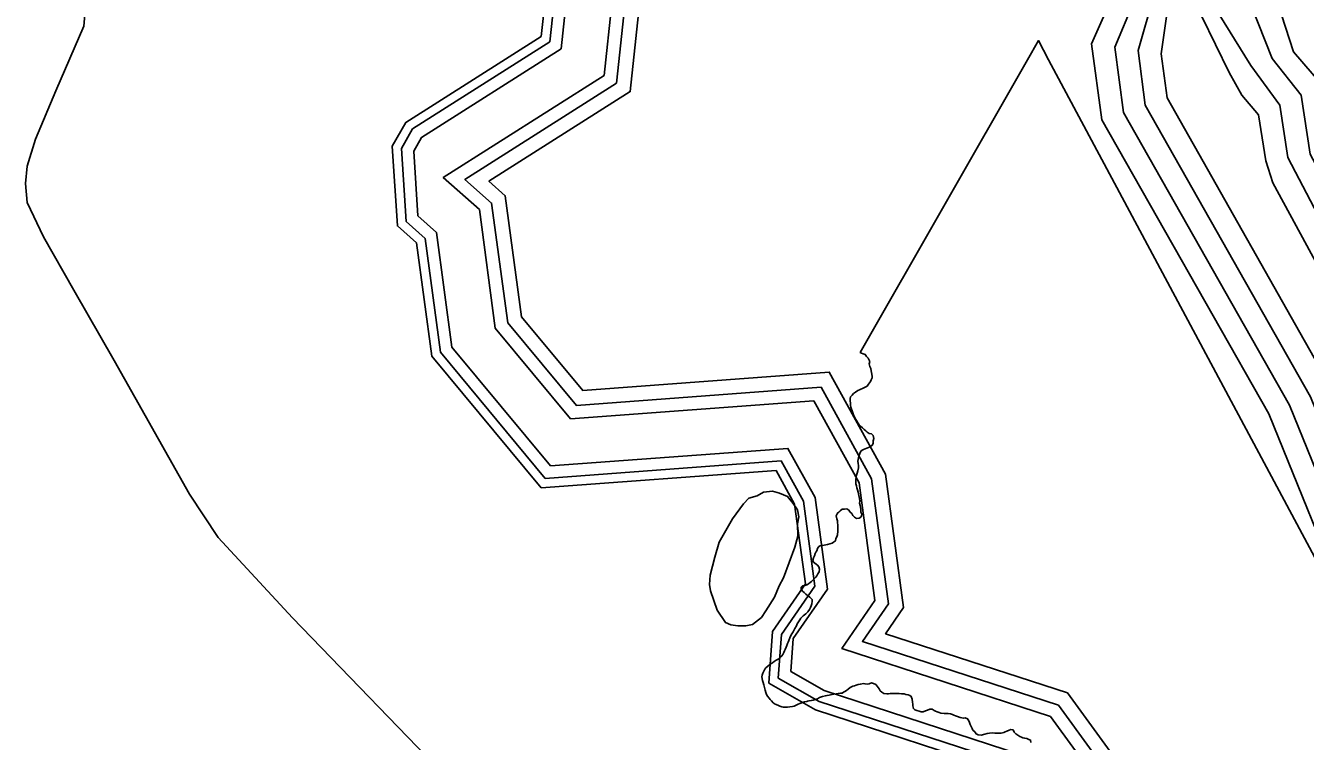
# Model space of a CAD drawing. Extents: x 2260773 to 2342389, y 552869 to 618546.
# Drawn here: x 2290117 to 2292385, y 596292 to 597561 of the extents above; entities that cross this region are included whole.
import ezdxf

# ---------------------------------------------------------------- set-up
doc = ezdxf.new("R2010")
doc.units = 0
for name, color, linetype in [('Exist Boundary Political City Limit New', 7, 'Continuous'), ('Exist Hydrographic Buffer Line', 7, 'Continuous'), ('Exist Hydrographic Lake Shore', 7, 'Continuous'), ('Exist Hydrographic Misc Water Feature', 7, 'Continuous'), ('Exist Hydrographic River Shore', 7, 'Continuous'), ('Exist Road Non-System Type 51', 7, 'Continuous'), ('Map Preparation Boundary City Limit Buffer Line', 7, 'Continuous')]:
    doc.layers.add(name, color=color, linetype=linetype)

msp = doc.modelspace()

# ---------------------------------------------------------------- linework, layer by layer
at = {"layer": 'Exist Boundary Political City Limit New'}
for points in [[(2292500, 596433.8), (2291929.8, 597500), (2291911.8, 597534.4), (2291892.2, 597500), (2291596, 596981.6), (2291598.5, 596980.3), (2291601.2, 596979.2), (2291605, 596977.9), (2291607.2, 596974.3), (2291610.2, 596971.4), (2291612.8, 596965.6), (2291611.8, 596961.2), (2291613.2, 596956.6), (2291614.5, 596953.3), (2291615.5, 596949.1), (2291616.2, 596946.1), (2291616.8, 596942.9), (2291617.2, 596939.2), (2291617.2, 596936.4), (2291615.5, 596932.9), (2291614, 596930.2), (2291612.5, 596927.9), (2291610.8, 596925.4), (2291608, 596921.6), (2291604.5, 596919.8), (2291599.8, 596917.8), (2291597, 596916.5), (2291594.5, 596915.2), (2291591.8, 596913.9), (2291587.5, 596911.1), (2291584.2, 596909.1), (2291581.8, 596906.2), (2291578.8, 596902.7), (2291578.2, 596899.8), (2291578.2, 596895.8), (2291578.5, 596891.8), (2291579, 596887.9), (2291579.2, 596884.8), (2291580.5, 596881.1), (2291581.5, 596878.2), (2291582.8, 596874.5), (2291584.2, 596870.8), (2291585.2, 596867.9), (2291586.8, 596865.4), (2291588.2, 596862.8), (2291589.8, 596860.2), (2291591, 596858.3), (2291592, 596856.9), (2291594.2, 596853.5), (2291596.5, 596851.2), (2291599.8, 596847.9), (2291602.8, 596845.2), (2291605.8, 596842.6), (2291608.2, 596840.6), (2291612, 596837.8), (2291616.2, 596837.2), (2291618.8, 596834.2), (2291620.2, 596829.2), (2291619.2, 596825.1), (2291619.2, 596820.4), (2291617.2, 596817.1), (2291613.5, 596814.6), (2291610.5, 596813.1), (2291607.8, 596812.1), (2291605, 596810.9), (2291602, 596809.6), (2291599.5, 596808.2), (2291597.2, 596806.6), (2291595.2, 596802.3), (2291593.8, 596798.3), (2291592.8, 596794.6), (2291591.8, 596789.2), (2291592.5, 596785), (2291593.2, 596781.2), (2291592.8, 596777.4), (2291592, 596771.9), (2291590.5, 596767.8), (2291589.2, 596764.3), (2291589, 596760.4), (2291588.2, 596756.5), (2291588, 596752.4), (2291588.2, 596748.9), (2291589.2, 596745.2), (2291590.2, 596741.4), (2291591, 596738.4), (2291592.2, 596733.8), (2291593, 596730.8), (2291593.8, 596727.9), (2291595, 596722.8), (2291595.2, 596718), (2291595, 596714.4), (2291595.8, 596710.5), (2291596.2, 596706.6), (2291596.8, 596703.3), (2291597, 596698.8), (2291598.8, 596694.9)], [(2291598.8, 596694.9), (2291598.5, 596692), (2291596.8, 596689.4), (2291594, 596687.9), (2291589.2, 596687.6), (2291586, 596689.7), (2291583, 596692.5), (2291581, 596696.2), (2291578.2, 596698.6), (2291576, 596702.2), (2291572.5, 596704.2), (2291568.2, 596703.8), (2291564.2, 596703.6), (2291560.2, 596700.9), (2291558, 596698.8), (2291555.8, 596696.8), (2291553.5, 596692.1), (2291554.5, 596686.6), (2291555.5, 596683.3), (2291556, 596680.4), (2291556.5, 596675.6), (2291556.2, 596672.7), (2291556.2, 596664.6), (2291556, 596658.4), (2291554.8, 596654.9), (2291553, 596651.6), (2291552, 596647.6), (2291548.8, 596645.4), (2291546.5, 596643.6), (2291542, 596642.4), (2291538, 596641.4), (2291535.2, 596640.8), (2291532.2, 596640.2), (2291529, 596639.6), (2291525.2, 596639.1), (2291522.8, 596637.4), (2291520.5, 596634.1), (2291519.2, 596630.1), (2291517.5, 596627.8), (2291516.2, 596625.1), (2291514.8, 596621.4), (2291513.2, 596617.8), (2291511.8, 596613.2), (2291513, 596610.1), (2291515.5, 596608.1), (2291517.8, 596606.2), (2291520.2, 596604.5), (2291522.8, 596601.4), (2291524, 596597.6), (2291523, 596592.7), (2291521, 596589.2), (2291519, 596585.8), (2291517.5, 596583.2), (2291515.2, 596580.8), (2291512.5, 596578.4), (2291509.5, 596575.8), (2291507.2, 596573.9), (2291504.2, 596571.8), (2291502.5, 596570.6), (2291501.5, 596570), (2291498, 596568.5), (2291493.8, 596568.2), (2291491.2, 596565.4), (2291491.5, 596562.1), (2291494, 596558.6), (2291496.8, 596556), (2291499.5, 596553.5), (2291502.5, 596551.1), (2291506.8, 596547.8), (2291509, 596545.8), (2291511, 596543.7), (2291511, 596540.6), (2291510, 596536.1), (2291509.2, 596532.6), (2291508, 596529.3), (2291506, 596525.8), (2291503, 596521.8), (2291502.5, 596521.1), (2291499.8, 596518.4), (2291497.2, 596516.6), (2291494.8, 596514.8), (2291492.8, 596512.6), (2291490.8, 596510.5), (2291488.8, 596508), (2291486.5, 596503.9), (2291484.5, 596500.4), (2291482.8, 596496.8), (2291480.2, 596492.2), (2291479, 596489.8), (2291477, 596486.2), (2291475, 596482.8), (2291473.2, 596479.9), (2291471.2, 596476.1), (2291469.2, 596471.2), (2291468.2, 596468.4), (2291467.2, 596465.6), (2291466, 596462), (2291465, 596459.4), (2291463.2, 596455.4)], [(2291459, 596446.4), (2291457.2, 596443.9), (2291453.8, 596440.8), (2291450.5, 596438.2), (2291447.2, 596436.1), (2291443.8, 596433.8), (2291440.5, 596431.8), (2291438.2, 596430.2), (2291435.8, 596428.4), (2291432.5, 596425.9), (2291429, 596422.8), (2291427.2, 596420.2), (2291425.2, 596416.6), (2291423.2, 596413.3), (2291422, 596409.6), (2291421.5, 596406.5), (2291423, 596400.2), (2291424.2, 596396.5), (2291425, 596392.6), (2291426.2, 596387.5), (2291427.5, 596382.9), (2291428.8, 596379.1), (2291430.2, 596375.3), (2291431.5, 596372.6), (2291434.5, 596368.8), (2291436.2, 596366.5), (2291438.5, 596364.2), (2291442, 596360.6), (2291445.5, 596358.4), (2291449.8, 596356.5), (2291453.5, 596354.9), (2291456.8, 596353.7), (2291460, 596352.8), (2291463, 596352.7), (2291467, 596353), (2291471, 596353.6), (2291475.8, 596354.2), (2291478.8, 596354.9), (2291482.5, 596356.5), (2291486.2, 596358.1), (2291489.2, 596359.5), (2291494, 596361.4), (2291497.5, 596362.5), (2291501.2, 596363.2), (2291502.5, 596363.4), (2291505.2, 596363.9), (2291509.2, 596364.7), (2291512.5, 596365.4), (2291516.8, 596366.8), (2291520.5, 596368), (2291524, 596369.8), (2291529.2, 596372.1), (2291534.2, 596373.2), (2291537.2, 596373.8), (2291541.2, 596374.5), (2291545.8, 596375.2), (2291549.2, 596375.8), (2291553.2, 596376.4), (2291557, 596376.9), (2291561, 596377.5), (2291564, 596378), (2291566.5, 596379.4), (2291569, 596381), (2291571.5, 596382.6), (2291574.8, 596385.1), (2291578, 596387.7), (2291583, 596390), (2291586, 596391), (2291588.8, 596391.9), (2291592.2, 596393.1), (2291596.2, 596393.9), (2291601.5, 596394.6), (2291604.5, 596394), (2291608, 596393.9), (2291612, 596394.2), (2291616, 596395.8), (2291619.8, 596394.9), (2291623.5, 596393.1), (2291626, 596390.2), (2291629.5, 596385.2), (2291631.5, 596381.9), (2291634.2, 596379.5), (2291637.8, 596377.3), (2291643.2, 596376.7), (2291646.2, 596376.8), (2291649.2, 596376.9), (2291653.2, 596377), (2291656.2, 596377.1), (2291659.2, 596377), (2291662.2, 596377), (2291665.2, 596376.9), (2291669.2, 596376.7), (2291674, 596376.3), (2291677, 596375.1), (2291681, 596374.8), (2291684, 596373.8), (2291686.2, 596372.1), (2291688.2, 596367), (2291688.8, 596361.6), (2291689, 596358.4)], [(2291463.2, 596455.4), (2291462, 596452.7), (2291460.8, 596449.9), (2291459, 596446.4)], [(2291689, 596358.4), (2291689.2, 596355.2), (2291690.2, 596350.4), (2291692.8, 596348.2), (2291696.2, 596346.9), (2291700.2, 596345.8), (2291704.2, 596344.9), (2291707.5, 596344.7), (2291711.5, 596346.2), (2291715.2, 596347.8), (2291719.2, 596349.5), (2291723.5, 596349.6), (2291727, 596347.2), (2291729.5, 596345.9), (2291732.2, 596344.6), (2291736, 596343.4), (2291739, 596342.4), (2291744.5, 596342), (2291747.8, 596341.9), (2291751.8, 596341.8), (2291756, 596341.3), (2291759.2, 596339.9), (2291761.8, 596338.8), (2291764.8, 596337.4), (2291768.5, 596336.3), (2291773, 596334.9), (2291776, 596334.1), (2291778.8, 596333.2), (2291782, 596333.8), (2291786.2, 596332.4), (2291788.5, 596328.9), (2291789.5, 596326), (2291791, 596322.3), (2291792.5, 596318.6), (2291794.2, 596314.9), (2291795.5, 596312.2), (2291799, 596309.3), (2291801.5, 596305.5), (2291805, 596303.8), (2291810.5, 596303.5), (2291816.5, 596304.9), (2291820.8, 596306), (2291825.2, 596307.1), (2291829.5, 596307.5), (2291834.5, 596307.1), (2291838.5, 596306.9), (2291842, 596306.8), (2291845.5, 596306.8), (2291850.2, 596308.2), (2291853, 596309.2), (2291856, 596310.3), (2291860, 596311.9), (2291863, 596313.1), (2291866.8, 596312.8), (2291868.8, 596308.8), (2291871.8, 596305.9), (2291875.2, 596303.2), (2291879, 596301.1), (2291881.5, 596299.6), (2291884.2, 596298.5), (2291887.2, 596298.1), (2291891.2, 596297.3), (2291894.8, 596295.6), (2291897.8, 596294.6), (2291898.5, 596290.1)]]:
    msp.add_lwpolyline(points, dxfattribs=at)
at = {"layer": 'Exist Hydrographic Buffer Line'}
for points in [[(2292186, 595019.3), (2292321.4, 595204.5), (2292305.2, 595422.7), (2292185, 595556.3), (2292196.3, 595868.6), (2292172, 596047.4), (2291947.2, 596356.2), (2291600, 596469.4), (2291646.1, 596536.2), (2291616.2, 596757.9), (2291526.6, 596920), (2291093, 596887.8), (2290971.3, 597034.1), (2290942.8, 597246.4), (2290895.5, 597288.4), (2291164.1, 597459.1), (2291193.4, 597735), (2291059.2, 597903.3), (2290949.1, 597996.6), (2291025.8, 598231), (2290961.3, 598275.7)], [(2292095.9, 594696.1), (2292164.5, 595028.8), (2292297.8, 595211.3), (2292282.7, 595413.1), (2292161.6, 595547.8), (2292173.2, 595867.4), (2292150, 596038.5), (2291932.9, 596336.6), (2291563.5, 596457.1), (2291622, 596541.9), (2291593.9, 596750.5), (2291513.5, 596895.9), (2291082.9, 596863.9), (2290949.3, 597024.5), (2290921.1, 597234.9), (2290857.3, 597291.5), (2291142.4, 597472.6), (2291169.5, 597728), (2291042.6, 597887.1), (2290922.4, 597989), (2290998.5, 598221.8), (2290948.1, 598256.8)], [(2292577.4, 596441.3), (2292499.5, 596536.3), (2292356.8, 596887.9), (2292062.3, 597406.7), (2292047.2, 597522.6), (2292147.9, 597764.2), (2292213.1, 597787.9), (2292325.8, 597502.3), (2292377.1, 597437.4), (2292393.3, 597333.3), (2292553.9, 597031), (2292553.9, 596982.1), (2292715.6, 596681.8), (2292723.8, 596566.4), (2292632.8, 596466.2), (2292577.4, 596441.3)], [(2292608.8, 596499.3), (2292534.4, 596557), (2292393.9, 596903), (2292101.1, 597419.7), (2292088.2, 597516.8), (2292146.4, 597719.6), (2292287.9, 597490), (2292339.4, 597420.1), (2292353.9, 597327.1), (2292513.9, 597021), (2292515.1, 596968.2), (2292676.3, 596670.1), (2292682.6, 596580.6), (2292608.8, 596499.3)], [(2291997.5, 594723.9), (2292069, 595071.1), (2292193.3, 595241.1), (2292183.6, 595370.8), (2292058.2, 595510.3), (2292070.9, 595862.4), (2292052.4, 595999.3), (2291869.9, 596249.9), (2291523.5, 596362.8), (2291450.7, 596404.6), (2291456.6, 596481.8), (2291515.7, 596567.4), (2291495.4, 596717.9), (2291455.9, 596789.4), (2291038, 596758.3), (2290852.1, 596981.9), (2290825.1, 597183.7), (2290791.5, 597213.5), (2290783.2, 597343.3), (2290802.9, 597377.7), (2291046.2, 597532.3), (2291063.7, 597697.2)], [(2292018.1, 594718.1), (2292089, 595062.3), (2292215.1, 595234.9), (2292204.3, 595379.6), (2292079.8, 595518.1), (2292092.3, 595863.4), (2292072.7, 596007.5), (2291883.1, 596268), (2291532.2, 596382.4), (2291473, 596416.3), (2291477.4, 596474.4), (2291537.9, 596562.1), (2291516, 596724.8), (2291467.9, 596811.6), (2291047.4, 596780.4), (2290872.4, 596990.8), (2290845.1, 597194.4), (2290812.2, 597223.6), (2290804.9, 597338.3), (2290818.7, 597362.6), (2291066.3, 597519.8), (2291085.8, 597703.6)], [(2292596.1, 596544.7), (2292569, 596577.7), (2292431, 596917.9), (2292139.6, 597432.7), (2292129.4, 597510.9), (2292152.8, 597676.6), (2292249.8, 597477.6), (2292271.9, 597437.6), (2292301.6, 597402.8), (2292314.4, 597321), (2292327.3, 597282.5), (2292473.9, 597010.8), (2292475.5, 596961.3), (2292637.1, 596658.4), (2292641.6, 596594.9), (2292596.1, 596544.7)]]:
    msp.add_lwpolyline(points, dxfattribs=at)
at = {"layer": 'Exist Hydrographic Lake Shore'}
for points in [[(2292173.7, 597794.8), (2292119.8, 597785.4), (2292006, 597528.6), (2292023.8, 597393.7), (2292319.9, 596872.8), (2292464.9, 596515.7), (2292566, 596392.3), (2292656.8, 596433.1), (2292741.7, 596526.6)], [(2292741.7, 596526.6), (2292764.9, 596552.3), (2292754.8, 596693.5), (2292593.8, 596982.1), (2292593.8, 597041.1), (2292432.9, 597339.5), (2292414.8, 597454.7), (2292363.8, 597514.7), (2292277.9, 597778.9), (2292219.8, 597802.9), (2292173.7, 597794.8)]]:
    msp.add_lwpolyline(points, dxfattribs=at)
at = {"layer": 'Exist Hydrographic Misc Water Feature'}
msp.add_lwpolyline([(2291460.3, 596582), (2291480, 596636.3), (2291485.3, 596656.1), (2291485.1, 596678), (2291487.2, 596690.3), (2291484.9, 596702.4), (2291477.1, 596714.1), (2291467.3, 596726.1), (2291452.9, 596732), (2291440.8, 596735.8), (2291424.8, 596733.8), (2291413.2, 596727.4), (2291398.8, 596723.5), (2291389, 596713.2), (2291369.5, 596687), (2291345.9, 596645.1), (2291338.1, 596618.7), (2291330.1, 596586.6), (2291328.7, 596570.6), (2291330.7, 596558.9), (2291342.8, 596525.1), (2291357, 596503.1), (2291367, 596499.1), (2291379.1, 596497.3), (2291393.1, 596497.2), (2291405.4, 596499.4), (2291420.9, 596511.7), (2291428.9, 596523.9), (2291444.3, 596547.9), (2291452.3, 596567.8), (2291460.3, 596582)], dxfattribs=at)
at = {"layer": 'Exist Hydrographic River Shore'}
for points in [[(2292210.1, 595008.6), (2292347.8, 595197), (2292330.2, 595433.3), (2292211.1, 595565.8), (2292222.1, 595869.8), (2292196.7, 596057.3), (2291963.1, 596378.1), (2291640.8, 596483.2), (2291672.9, 596529.7), (2291641, 596766.1), (2291541.1, 596946.9), (2291104.3, 596914.4), (2290995.8, 597044.9), (2290967.1, 597259.3), (2290938.1, 597285), (2291188.4, 597444.1), (2291220.2, 597742.8), (2291077.8, 597921.3), (2290979, 598005), (2291056.2, 598241.2), (2290975.9, 598296.9)], [(2291982, 594728.3), (2292053.9, 595077.8), (2292176.8, 595245.8), (2292167.9, 595364.1), (2292041.8, 595504.4), (2292054.8, 595861.6), (2292036.9, 595993.1), (2291860, 596236.1), (2291516.9, 596348), (2291433.9, 596395.6), (2291440.8, 596487.3), (2291498.9, 596571.4), (2291479.8, 596712.8), (2291446.8, 596772.5), (2291030.9, 596741.6), (2290836.7, 596975.1), (2290809.9, 597175.6), (2290775.8, 597205.8), (2290766.8, 597347.1), (2290790.8, 597389.2), (2291030.9, 597541.8), (2291046.9, 597692.3)]]:
    msp.add_lwpolyline(points, dxfattribs=at)
at = {"layer": 'Exist Road Non-System Type 51'}
msp.add_lwpolyline([(2291082.8, 595921.8), (2291021.3, 595981.4), (2290993.7, 596017.7), (2290963.2, 596056.9), (2290947.3, 596101.9), (2290916.8, 596160), (2290879.1, 596212.2), (2290590.2, 596511.4), (2290458.2, 596653.7), (2290407.4, 596730.7), (2290273.9, 596967.4), (2290202.7, 597092.2), (2290149, 597186.6), (2290120, 597247.6), (2290117.1, 597281), (2290120, 597311.5), (2290134.5, 597359.4), (2290170.8, 597445.1), (2290220.2, 597559.8), (2290227.4, 597642.6), (2290222.2, 597736.8), (2290211.5, 597840.1)], dxfattribs=at)
at = {"layer": 'Map Preparation Boundary City Limit Buffer Line'}
for points in [[(2292500, 596433.8), (2291929.8, 597500), (2291911.8, 597534.4), (2291892.2, 597500), (2291596, 596981.6), (2291598.5, 596980.3), (2291601.2, 596979.2), (2291605, 596977.9), (2291607.2, 596974.3), (2291610.2, 596971.4), (2291612.8, 596965.6), (2291611.8, 596961.2), (2291613.2, 596956.6), (2291614.5, 596953.3), (2291615.5, 596949.1), (2291616.2, 596946.1), (2291616.8, 596942.9), (2291617.2, 596939.2), (2291617.2, 596936.4), (2291615.5, 596932.9), (2291614, 596930.2), (2291612.5, 596927.9), (2291610.8, 596925.4), (2291608, 596921.6), (2291604.5, 596919.8), (2291599.8, 596917.8), (2291597, 596916.5), (2291594.5, 596915.2), (2291591.8, 596913.9), (2291587.5, 596911.1), (2291584.2, 596909.1), (2291581.8, 596906.2), (2291578.8, 596902.7), (2291578.2, 596899.8), (2291578.2, 596895.8), (2291578.5, 596891.8), (2291579, 596887.9), (2291579.2, 596884.8), (2291580.5, 596881.1), (2291581.5, 596878.2), (2291582.8, 596874.5), (2291584.2, 596870.8), (2291585.2, 596867.9), (2291586.8, 596865.4), (2291588.2, 596862.8), (2291589.8, 596860.2), (2291591, 596858.3), (2291592, 596856.9), (2291594.2, 596853.5), (2291596.5, 596851.2), (2291599.8, 596847.9), (2291602.8, 596845.2), (2291605.8, 596842.6), (2291608.2, 596840.6), (2291612, 596837.8), (2291616.2, 596837.2), (2291618.8, 596834.2), (2291620.2, 596829.2), (2291619.2, 596825.1), (2291619.2, 596820.4), (2291617.2, 596817.1), (2291613.5, 596814.6), (2291610.5, 596813.1), (2291607.8, 596812.1), (2291605, 596810.9), (2291602, 596809.6), (2291599.5, 596808.2), (2291597.2, 596806.6), (2291595.2, 596802.3), (2291593.8, 596798.3), (2291592.8, 596794.6), (2291591.8, 596789.2), (2291592.5, 596785), (2291593.2, 596781.2), (2291592.8, 596777.4), (2291592, 596771.9), (2291590.5, 596767.8), (2291589.2, 596764.3), (2291589, 596760.4), (2291588.2, 596756.5), (2291588, 596752.4), (2291588.2, 596748.9), (2291589.2, 596745.2), (2291590.2, 596741.4), (2291591, 596738.4), (2291592.2, 596733.8), (2291593, 596730.8), (2291593.8, 596727.9), (2291595, 596722.8), (2291595.2, 596718), (2291595, 596714.4), (2291595.8, 596710.5), (2291596.2, 596706.6), (2291596.8, 596703.3), (2291597, 596698.8), (2291598.8, 596694.9)], [(2291598.8, 596694.9), (2291598.5, 596692), (2291596.8, 596689.4), (2291594, 596687.9), (2291589.2, 596687.6), (2291586, 596689.7), (2291583, 596692.5), (2291581, 596696.2), (2291578.2, 596698.6), (2291576, 596702.2), (2291572.5, 596704.2), (2291568.2, 596703.8), (2291564.2, 596703.6), (2291560.2, 596700.9), (2291558, 596698.8), (2291555.8, 596696.8), (2291553.5, 596692.1), (2291554.5, 596686.6), (2291555.5, 596683.3), (2291556, 596680.4), (2291556.5, 596675.6), (2291556.2, 596672.7), (2291556.2, 596664.6), (2291556, 596658.4), (2291554.8, 596654.9), (2291553, 596651.6), (2291552, 596647.6), (2291548.8, 596645.4), (2291546.5, 596643.6), (2291542, 596642.4), (2291538, 596641.4), (2291535.2, 596640.8), (2291532.2, 596640.2), (2291529, 596639.6), (2291525.2, 596639.1), (2291522.8, 596637.4), (2291520.5, 596634.1), (2291519.2, 596630.1), (2291517.5, 596627.8), (2291516.2, 596625.1), (2291514.8, 596621.4), (2291513.2, 596617.8), (2291511.8, 596613.2), (2291513, 596610.1), (2291515.5, 596608.1), (2291517.8, 596606.2), (2291520.2, 596604.5), (2291522.8, 596601.4), (2291524, 596597.6), (2291523, 596592.7), (2291521, 596589.2), (2291519, 596585.8), (2291517.5, 596583.2), (2291515.2, 596580.8), (2291512.5, 596578.4), (2291509.5, 596575.8), (2291507.2, 596573.9), (2291504.2, 596571.8), (2291502.5, 596570.6), (2291501.5, 596570), (2291498, 596568.5), (2291493.8, 596568.2), (2291491.2, 596565.4), (2291491.5, 596562.1), (2291494, 596558.6), (2291496.8, 596556), (2291499.5, 596553.5), (2291502.5, 596551.1), (2291506.8, 596547.8), (2291509, 596545.8), (2291511, 596543.7), (2291511, 596540.6), (2291510, 596536.1), (2291509.2, 596532.6), (2291508, 596529.3), (2291506, 596525.8), (2291503, 596521.8), (2291502.5, 596521.1), (2291499.8, 596518.4), (2291497.2, 596516.6), (2291494.8, 596514.8), (2291492.8, 596512.6), (2291490.8, 596510.5), (2291488.8, 596508), (2291486.5, 596503.9), (2291484.5, 596500.4), (2291482.8, 596496.8), (2291480.2, 596492.2), (2291479, 596489.8), (2291477, 596486.2), (2291475, 596482.8), (2291473.2, 596479.9), (2291471.2, 596476.1), (2291469.2, 596471.2), (2291468.2, 596468.4), (2291467.2, 596465.6), (2291466, 596462), (2291465, 596459.4), (2291463.2, 596455.4)], [(2291459, 596446.4), (2291457.2, 596443.9), (2291453.8, 596440.8), (2291450.5, 596438.2), (2291447.2, 596436.1), (2291443.8, 596433.8), (2291440.5, 596431.8), (2291438.2, 596430.2), (2291435.8, 596428.4), (2291432.5, 596425.9), (2291429, 596422.8), (2291427.2, 596420.2), (2291425.2, 596416.6), (2291423.2, 596413.3), (2291422, 596409.6), (2291421.5, 596406.5), (2291423, 596400.2), (2291424.2, 596396.5), (2291425, 596392.6), (2291426.2, 596387.5), (2291427.5, 596382.9), (2291428.8, 596379.1), (2291430.2, 596375.3), (2291431.5, 596372.6), (2291434.5, 596368.8), (2291436.2, 596366.5), (2291438.5, 596364.2), (2291442, 596360.6), (2291445.5, 596358.4), (2291449.8, 596356.5), (2291453.5, 596354.9), (2291456.8, 596353.7), (2291460, 596352.8), (2291463, 596352.7), (2291467, 596353), (2291471, 596353.6), (2291475.8, 596354.2), (2291478.8, 596354.9), (2291482.5, 596356.5), (2291486.2, 596358.1), (2291489.2, 596359.5), (2291494, 596361.4), (2291497.5, 596362.5), (2291501.2, 596363.2), (2291502.5, 596363.4), (2291505.2, 596363.9), (2291509.2, 596364.7), (2291512.5, 596365.4), (2291516.8, 596366.8), (2291520.5, 596368), (2291524, 596369.8), (2291529.2, 596372.1), (2291534.2, 596373.2), (2291537.2, 596373.8), (2291541.2, 596374.5), (2291545.8, 596375.2), (2291549.2, 596375.8), (2291553.2, 596376.4), (2291557, 596376.9), (2291561, 596377.5), (2291564, 596378), (2291566.5, 596379.4), (2291569, 596381), (2291571.5, 596382.6), (2291574.8, 596385.1), (2291578, 596387.7), (2291583, 596390), (2291586, 596391), (2291588.8, 596391.9), (2291592.2, 596393.1), (2291596.2, 596393.9), (2291601.5, 596394.6), (2291604.5, 596394), (2291608, 596393.9), (2291612, 596394.2), (2291616, 596395.8), (2291619.8, 596394.9), (2291623.5, 596393.1), (2291626, 596390.2), (2291629.5, 596385.2), (2291631.5, 596381.9), (2291634.2, 596379.5), (2291637.8, 596377.3), (2291643.2, 596376.7), (2291646.2, 596376.8), (2291649.2, 596376.9), (2291653.2, 596377), (2291656.2, 596377.1), (2291659.2, 596377), (2291662.2, 596377), (2291665.2, 596376.9), (2291669.2, 596376.7), (2291674, 596376.3), (2291677, 596375.1), (2291681, 596374.8), (2291684, 596373.8), (2291686.2, 596372.1), (2291688.2, 596367), (2291688.8, 596361.6), (2291689, 596358.4)], [(2291463.2, 596455.4), (2291462, 596452.7), (2291460.8, 596449.9), (2291459, 596446.4)], [(2291689, 596358.4), (2291689.2, 596355.2), (2291690.2, 596350.4), (2291692.8, 596348.2), (2291696.2, 596346.9), (2291700.2, 596345.8), (2291704.2, 596344.9), (2291707.5, 596344.7), (2291711.5, 596346.2), (2291715.2, 596347.8), (2291719.2, 596349.5), (2291723.5, 596349.6), (2291727, 596347.2), (2291729.5, 596345.9), (2291732.2, 596344.6), (2291736, 596343.4), (2291739, 596342.4), (2291744.5, 596342), (2291747.8, 596341.9), (2291751.8, 596341.8), (2291756, 596341.3), (2291759.2, 596339.9), (2291761.8, 596338.8), (2291764.8, 596337.4), (2291768.5, 596336.3), (2291773, 596334.9), (2291776, 596334.1), (2291778.8, 596333.2), (2291782, 596333.8), (2291786.2, 596332.4), (2291788.5, 596328.9), (2291789.5, 596326), (2291791, 596322.3), (2291792.5, 596318.6), (2291794.2, 596314.9), (2291795.5, 596312.2), (2291799, 596309.3), (2291801.5, 596305.5), (2291805, 596303.8), (2291810.5, 596303.5), (2291816.5, 596304.9), (2291820.8, 596306), (2291825.2, 596307.1), (2291829.5, 596307.5), (2291834.5, 596307.1), (2291838.5, 596306.9), (2291842, 596306.8), (2291845.5, 596306.8), (2291850.2, 596308.2), (2291853, 596309.2), (2291856, 596310.3), (2291860, 596311.9), (2291863, 596313.1), (2291866.8, 596312.8), (2291868.8, 596308.8), (2291871.8, 596305.9), (2291875.2, 596303.2), (2291879, 596301.1), (2291881.5, 596299.6), (2291884.2, 596298.5), (2291887.2, 596298.1), (2291891.2, 596297.3), (2291894.8, 596295.6), (2291897.8, 596294.6), (2291898.5, 596290.1)]]:
    msp.add_lwpolyline(points, dxfattribs=at)

doc.saveas('drawing.dxf')
